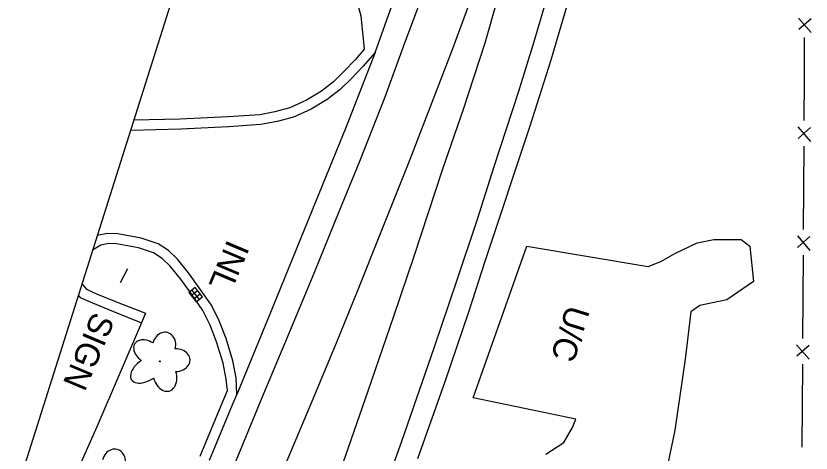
# Model space of a CAD drawing. Extents: x 589250 to 1188077, y 162953 to 363065.
# Drawn here: x 593651.4 to 593849.5, y 187279.3 to 187388.2 of the extents above; entities that cross this region are included whole.
import ezdxf

# ---------------------------------------------------------------- set-up
doc = ezdxf.new("R2010")
doc.units = 0
for name, color, linetype in [('E_AREA', 7, 'Continuous'), ('E_AREA_Text', 7, 'Continuous'), ('E_DRN', 7, 'Continuous'), ('E_DRN_Text', 7, 'Continuous'), ('E_DWY', 7, 'Continuous'), ('E_FEN_P', 7, 'Continuous'), ('E_LAND_Vegetation', 7, 'Continuous'), ('E_MAP_Limits', 7, 'Continuous'), ('E_RDWY', 7, 'Continuous'), ('E_RDWY_C_and_G', 7, 'Continuous'), ('E_RDWY_Gravel', 7, 'Continuous'), ('E_SGN', 7, 'Continuous'), ('E_SGN_Text', 7, 'Continuous')]:
    doc.layers.add(name, color=color, linetype=linetype)

msp = doc.modelspace()

# ---------------------------------------------------------------- linework, layer by layer
at = {"layer": 'E_AREA'}
for p, q in [((593821.05, 187331.67), (593825.23, 187332.49)), ((593825.23, 187332.49), (593832.07, 187332.48)), ((593832.07, 187332.48), (593834.23, 187330.85)), ((593765.29, 187293.03), (593778.62, 187330.86)), ((593778.62, 187330.86), (593808.89, 187325.74)), ((593815.54, 187329.01), (593821.05, 187331.67)), ((593834.23, 187330.85), (593835.1, 187322.06)), ((593812.05, 187327.03), (593815.54, 187329.01)), ((593808.89, 187325.74), (593812.05, 187327.03)), ((593835.1, 187322.06), (593828.43, 187317.44)), ((593821.71, 187316.08), (593819.53, 187314.49)), ((593828.43, 187317.44), (593821.71, 187316.08)), ((593819.53, 187314.49), (593818.1, 187302.7)), ((593818.1, 187302.7), (593815.48, 187284.94)), ((593790.81, 187287.74), (593765.29, 187293.03)), ((593790.03, 187285.68), (593790.81, 187287.74)), ((593787.85, 187281.94), (593790.03, 187285.68)), ((593815.48, 187284.94), (593812.95, 187272.53)), ((593783.36, 187278.98), (593787.85, 187281.94))]:
    msp.add_line(p, q, dxfattribs=at)
at = {"layer": 'E_DRN'}
for p, q in [((593696.01, 187320.54), (593694.44, 187319.31)), ((593697.07, 187317.56), (593695.22, 187319.93)), ((593697.86, 187318.18), (593696.01, 187320.54)), ((593694.44, 187319.31), (593696.28, 187316.95)), ((593695.05, 187318.52), (593696.63, 187319.76)), ((593695.67, 187317.74), (593697.24, 187318.97)), ((593696.28, 187316.95), (593697.86, 187318.18))]:
    msp.add_line(p, q, dxfattribs=at)
at = {"layer": 'E_DWY'}
for p, q in [((593738.18, 187380.04), (593735.9, 187377.28)), ((593740.87, 187379.16), (593737.76, 187375.61)), ((593735.9, 187377.28), (593733.13, 187374.43)), ((593737.76, 187375.61), (593734.92, 187372.68)), ((593733.13, 187374.43), (593730.5, 187371.78)), ((593730.5, 187371.78), (593727.49, 187369.5)), ((593734.92, 187372.68), (593732.15, 187369.89)), ((593727.49, 187369.5), (593723.75, 187367.22)), ((593732.15, 187369.89), (593728.89, 187367.43)), ((593723.75, 187367.22), (593719.62, 187365.37)), ((593728.89, 187367.43), (593724.92, 187365.01)), ((593712.08, 187363.62), (593704.14, 187363.09)), ((593715.83, 187364.33), (593712.08, 187363.62)), ((593719.62, 187365.37), (593715.83, 187364.33)), ((593724.92, 187365.01), (593720.47, 187363.01)), ((593692.31, 187362.49), (593680.65, 187362.22)), ((593704.14, 187363.09), (593692.31, 187362.49)), ((593716.4, 187361.89), (593712.39, 187361.14)), ((593720.47, 187363.01), (593716.4, 187361.89)), ((593680, 187359.71), (593679.86, 187359.71)), ((593692.4, 187359.99), (593680, 187359.71)), ((593704.29, 187360.59), (593692.4, 187359.99)), ((593712.39, 187361.14), (593704.29, 187360.59)), ((593674.2, 187334.02), (593671.58, 187333.5)), ((593676.72, 187333.92), (593674.2, 187334.02)), ((593682.54, 187332.87), (593676.72, 187333.92)), ((593686.77, 187331.46), (593682.54, 187332.87)), ((593672.49, 187331.13), (593670.43, 187329.86)), ((593674.4, 187331.51), (593672.49, 187331.13)), ((593676.45, 187331.43), (593674.4, 187331.51)), ((593681.92, 187330.44), (593676.45, 187331.43)), ((593685.67, 187329.2), (593681.92, 187330.44)), ((593689.39, 187329.73), (593686.77, 187331.46)), ((593687.82, 187327.77), (593685.67, 187329.2)), ((593691.59, 187327.62), (593689.39, 187329.73)), ((593689.74, 187325.92), (593687.82, 187327.77)), ((593692.41, 187322.65), (593689.74, 187325.92)), ((593694.39, 187324.16), (593691.59, 187327.62)), ((593697.03, 187320.48), (593694.39, 187324.16)), ((593694.99, 187319.04), (593692.41, 187322.65)), ((593667.8, 187321.55), (593667.87, 187321.39)), ((593667.87, 187321.39), (593668.95, 187320.11)), ((593668.95, 187320.11), (593671.39, 187318.99)), ((593700.05, 187316.11), (593697.03, 187320.48)), ((593666.89, 187318.67), (593667.4, 187318.07)), ((593667.4, 187318.07), (593670.4, 187316.7)), ((593671.39, 187318.99), (593676.61, 187316.86)), ((593697.89, 187314.84), (593694.99, 187319.04)), ((593670.4, 187316.7), (593675.68, 187314.54)), ((593676.61, 187316.86), (593683.6, 187314.1)), ((593702.02, 187312.21), (593700.05, 187316.11)), ((593675.68, 187314.54), (593682.68, 187311.77)), ((593683.6, 187314.1), (593682.68, 187311.77)), ((593699.73, 187311.19), (593697.89, 187314.84)), ((593703.72, 187307.85), (593702.02, 187312.21)), ((593682.68, 187311.77), (593671.53, 187285.83)), ((593701.35, 187307.03), (593699.73, 187311.19)), ((593702.98, 187301.65), (593701.35, 187307.03)), ((593705.41, 187302.25), (593703.72, 187307.85)), ((593706.24, 187298.05), (593705.41, 187302.25)), ((593703.76, 187297.68), (593702.98, 187301.65)), ((593704.05, 187294.83), (593703.76, 187297.68)), ((593706.35, 187293.86), (593706.24, 187298.05)), ((593671.53, 187285.83), (593657.31, 187253.9))]:
    msp.add_line(p, q, dxfattribs=at)
at = {"layer": 'E_FEN_P'}
for p, q in [((593846.3, 187387.71), (593849.46, 187384.11)), ((593849.45, 187387.55), (593846.38, 187384.83)), ((593847.77, 187382.89), (593847.71, 187372.53)), ((593847.71, 187372.53), (593847.65, 187362.16)), ((593846.19, 187360.57), (593849.31, 187356.94)), ((593849.33, 187360.39), (593846.24, 187357.69)), ((593847.61, 187355.74), (593847.56, 187345.37)), ((593847.56, 187345.37), (593847.5, 187335.01)), ((593846.04, 187333.42), (593849.16, 187329.79)), ((593849.18, 187333.24), (593846.09, 187330.54)), ((593847.46, 187328.59), (593847.39, 187318.22)), ((593847.39, 187318.22), (593847.33, 187307.86)), ((593845.86, 187306.27), (593848.98, 187302.64)), ((593849.01, 187306.09), (593845.91, 187303.39)), ((593847.28, 187301.44), (593847.22, 187291.07)), ((593847.22, 187291.07), (593847.15, 187280.71))]:
    msp.add_line(p, q, dxfattribs=at)
at = {"layer": 'E_LAND_Vegetation'}
msp.add_circle((593687.23, 187302.12), 0.128, dxfattribs=at)
for centre, major_axis, ratio in [((593688.25, 187305.97), (-0.88, -3.34), 0.832022), ((593684.03, 187304.54), (3.02, -2.01), 0.716896), ((593691.13, 187302.42), (-3.61, -0.12), 0.782863), ((593684.11, 187300.18), (3.93, 2.68), 0.560249), ((593688.42, 187298.79), (-1.15, 4.06), 0.691916), ((593675.71, 187276.84), (-0.88, -3.34), 0.832022)]:
    msp.add_ellipse(centre, major_axis=major_axis, ratio=ratio, start_param=1.570796, end_param=4.712389, dxfattribs=at)
at = {"layer": 'E_MAP_Limits'}
msp.add_line((593739.33, 187547.9), (593651.35, 187269.5), dxfattribs=at)
at = {"layer": 'E_RDWY'}
for p, q in [((593737.36, 187388.16), (593730.98, 187411.86)), ((593774.08, 187402.19), (593768.14, 187381.49)), ((593747.92, 187380.58), (593753.45, 187395.54)), ((593780.48, 187381.87), (593784.7, 187396.22)), ((593759.98, 187379.42), (593764.41, 187391.58)), ((593738.18, 187380.04), (593737.36, 187388.16)), ((593768.14, 187381.49), (593762.77, 187364.91)), ((593776.63, 187369.5), (593780.48, 187381.87)), ((593743.32, 187368.07), (593747.92, 187380.58)), ((593755.08, 187366.73), (593759.98, 187379.42)), ((593770.53, 187350.72), (593776.63, 187369.5)), ((593737.06, 187352.06), (593743.32, 187368.07)), ((593749.18, 187351.49), (593755.08, 187366.73)), ((593762.77, 187364.91), (593757.65, 187350.07)), ((593731.9, 187339.51), (593737.06, 187352.06)), ((593742.2, 187333.97), (593749.18, 187351.49)), ((593757.65, 187350.07), (593750.46, 187328.24)), ((593766.23, 187337.31), (593770.53, 187350.72)), ((593725.8, 187324.5), (593731.9, 187339.51)), ((593761.26, 187322.44), (593766.23, 187337.31)), ((593736.58, 187320.08), (593742.2, 187333.97)), ((593750.46, 187328.24), (593745.39, 187313.27)), ((593719.42, 187309.17), (593725.8, 187324.5)), ((593755.54, 187305.48), (593761.26, 187322.44)), ((593731.18, 187306.78), (593736.58, 187320.08)), ((593745.39, 187313.27), (593739.03, 187294.73)), ((593712.74, 187293.12), (593719.42, 187309.17)), ((593725.19, 187292.24), (593731.18, 187306.78)), ((593747.49, 187282.25), (593755.54, 187305.48)), ((593739.03, 187294.73), (593731.84, 187274.1)), ((593705.71, 187276.13), (593712.74, 187293.12)), ((593717.82, 187274.87), (593725.19, 187292.24)), ((593741.76, 187266.24), (593747.49, 187282.25))]:
    msp.add_line(p, q, dxfattribs=at)
at = {"layer": 'E_RDWY_C_and_G'}
for p, q in [((593702.47, 187291.09), (593704.05, 187294.83)), ((593704.78, 187290.12), (593706.35, 187293.86)), ((593697.24, 187278.48), (593702.47, 187291.09)), ((593699.54, 187277.5), (593704.78, 187290.12))]:
    msp.add_line(p, q, dxfattribs=at)
at = {"layer": 'E_RDWY_Gravel'}
for p, q in [((593740.87, 187379.16), (593748.88, 187401.7)), ((593784.73, 187377.32), (593790.03, 187395.49)), ((593740.87, 187379.16), (593733.61, 187360.56)), ((593779.48, 187360.86), (593784.73, 187377.32)), ((593733.61, 187360.56), (593725.16, 187339.78)), ((593768.38, 187327.35), (593779.48, 187360.86)), ((593725.16, 187339.78), (593715.34, 187315.76)), ((593764.3, 187314.69), (593768.38, 187327.35)), ((593715.34, 187315.76), (593706.35, 187293.86)), ((593758.26, 187297.1), (593764.3, 187314.69)), ((593751.48, 187277.87), (593758.26, 187297.1))]:
    msp.add_line(p, q, dxfattribs=at)
at = {"layer": 'E_SGN'}
msp.add_line((593677.41, 187321.8), (593679.2, 187325.27), dxfattribs=at)

# ---------------------------------------------------------------- texts
at = {"layer": 'E_AREA_Text'}
msp.add_text('U/C', height=6, rotation=252.8483, dxfattribs=at).set_placement((593788.64, 187316.46))
at = {"layer": 'E_DRN_Text'}
msp.add_text('INL', height=6, rotation=247.1964, dxfattribs=at).set_placement((593704.12, 187332.74))
at = {"layer": 'E_SGN_Text'}
msp.add_text('SIGN', height=6, rotation=247.1964, dxfattribs=at).set_placement((593670.57, 187314.76))

doc.saveas('drawing.dxf')
